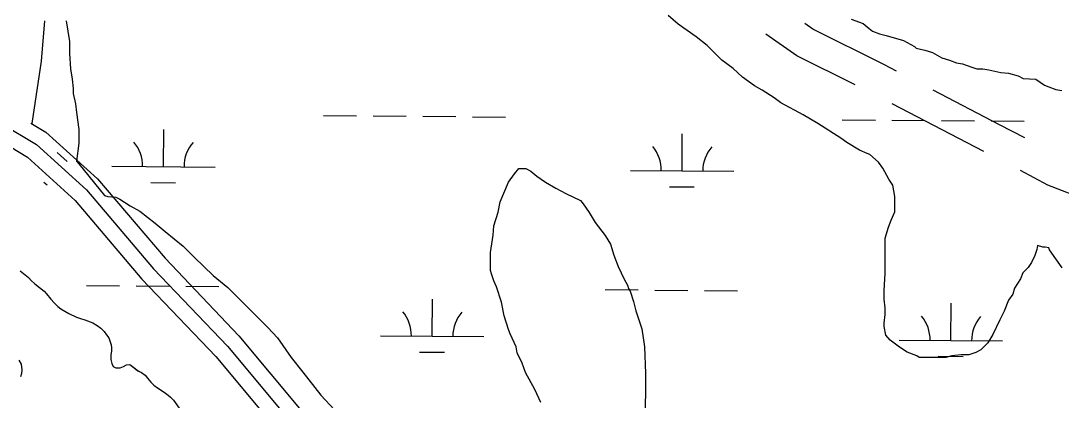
# Model space of a CAD drawing. Extents: x 3271442 to 3309282, y 752266 to 777610.
# Drawn here: x 3299179 to 3300185, y 770292 to 770658 of the extents above; entities that cross this region are included whole.
import ezdxf

# ---------------------------------------------------------------- set-up
doc = ezdxf.new("R2010")
doc.units = 0
for name, color, linetype in [('V-ROAD-CNTR', 7, 'Continuous'), ('V-SITE-VEGE', 7, 'Continuous'), ('V-TOPO-SHOR', 7, 'Continuous'), ('V-WETL-SWMP', 7, 'Continuous')]:
    doc.layers.add(name, color=color, linetype=linetype)

msp = doc.modelspace()

# ---------------------------------------------------------------- linework, layer by layer
at = {"layer": 'V-ROAD-CNTR'}
for p, q in [((3300110.3, 770532.1), (3300021.6, 770578.2)), ((3299213.7, 770531), (3299223.5, 770522.5)), ((3299200.9, 770502.4), (3299204, 770499.8))]:
    msp.add_line(p, q, dxfattribs=at)
for points in [[(3298760.3, 770703), (3298915.1, 770663.4), (3299021.9, 770613.8), (3299095.2, 770578.3), (3299151.9, 770546.5), (3299184.9, 770526.6), (3299231.2, 770484.6), (3299295.8, 770408.7), (3299367.2, 770333.9), (3299428.9, 770260), (3299492.3, 770190.2), (3299539.7, 770143.9), (3299606.9, 770075.9), (3299683.2, 769999.9), (3299752.6, 769914.7), (3299787.7, 769859.3), (3299820.1, 769780.9), (3299832.9, 769734), (3299844.5, 769678.8), (3299884.7, 769646)], [(3299201.5, 770658.4), (3299201.5, 770658.4), (3299198.2, 770619.5), (3299189.2, 770559.3)], [(3300025.8, 770609.9), (3300013.7, 770616.2), (3299944.9, 770650.4), (3299937.1, 770655.8)], [(3299986, 770596.4), (3299929.5, 770624.5), (3299899.3, 770645.7)], [(3300150, 770545.2), (3300125.6, 770557.9), (3300061.3, 770591.4)], [(3299159.4, 770559.5), (3299193.9, 770538.7), (3299242, 770495), (3299307, 770418.7), (3299378.4, 770343.9), (3299440.2, 770269.9), (3299503.1, 770200.6), (3299550.3, 770154.6), (3299617.6, 770086.5), (3299694.4, 770009.9), (3299764.8, 769923.5), (3299801, 769866.2), (3299834.3, 769785.8), (3299847.5, 769737.5), (3299858.1, 769687.1), (3299892.7, 769658.8), (3299938, 769637.8), (3300032.4, 769656), (3300131.1, 769676.4), (3300182.2, 769682.4), (3300222.1, 769675.3)], [(3299188.3, 770559.6), (3299202.9, 770550.8), (3299252.8, 770505.5), (3299318.1, 770428.8), (3299389.6, 770353.9), (3299451.5, 770279.7), (3299513.9, 770211), (3299560.9, 770165.2), (3299628.2, 770097.1), (3299705.5, 770020), (3299777, 769932.3), (3299814.4, 769873.1), (3299848.5, 769790.7), (3299862.1, 769741), (3299871.7, 769695.4), (3299900.8, 769671.6), (3299939.9, 769653.5), (3300029.4, 769670.7), (3300128.7, 769691.2), (3300182.7, 769697.5), (3300226.9, 769689.7), (3300268.8, 769668.7)], [(3300235.8, 770471.7), (3300210.8, 770484.6), (3300172.4, 770499.6), (3300145.8, 770513.6)]]:
    msp.add_lwpolyline(points, dxfattribs=at)
at = {"layer": 'V-SITE-VEGE'}
for p, q in [((3299222.5, 770658.5), (3299225.8, 770638.6)), ((3299814.7, 770655.3), (3299804.8, 770663.6)), ((3299982, 770660.1), (3299993.6, 770656)), ((3299832.1, 770642.9), (3299814.7, 770655.3)), ((3299993.6, 770656), (3299999.4, 770651)), ((3299999.4, 770651), (3300002.7, 770648.5)), ((3300002.7, 770648.5), (3300009.3, 770646)), ((3299225.8, 770638.6), (3299225.8, 770627)), ((3299842.8, 770634.6), (3299832.1, 770642.9)), ((3300009.3, 770646), (3300016, 770644.4)), ((3300016, 770644.4), (3300032.5, 770639.4)), ((3300032.5, 770639.4), (3300043.3, 770633.6)), ((3299225.8, 770627), (3299226.6, 770612.1)), ((3299856.9, 770620.5), (3299842.8, 770634.6)), ((3300043.3, 770633.6), (3300044.9, 770631.9)), ((3300044.9, 770631.9), (3300053.2, 770630.2)), ((3300053.2, 770630.2), (3300060.7, 770627.8)), ((3300060.7, 770627.8), (3300069.8, 770622.8)), ((3299867.7, 770612.2), (3299856.9, 770620.5)), ((3300069.8, 770622.8), (3300077.2, 770620.3)), ((3300077.2, 770620.3), (3300083.8, 770617.8)), ((3300083.8, 770617.8), (3300089.6, 770617)), ((3300089.6, 770617), (3300098.7, 770613.6)), ((3299226.6, 770612.1), (3299228.3, 770602.1)), ((3299876.8, 770603.9), (3299867.7, 770612.2)), ((3300098.7, 770613.6), (3300103.7, 770612)), ((3300103.7, 770612), (3300109.5, 770612)), ((3300109.5, 770612), (3300115.3, 770611.1)), ((3300115.3, 770611.1), (3300126.9, 770608.6)), ((3300126.9, 770608.6), (3300134.3, 770607.8)), ((3300134.3, 770607.8), (3300143.5, 770605.3)), ((3299228.3, 770602.1), (3299229.1, 770593)), ((3299888.4, 770595.6), (3299876.8, 770603.9)), ((3300143.5, 770605.3), (3300148.4, 770602.8)), ((3300148.4, 770602.8), (3300160.8, 770602)), ((3300160.8, 770602), (3300169.1, 770596.2)), ((3300169.1, 770596.2), (3300173.3, 770594.5)), ((3299229.1, 770593), (3299229.1, 770588.1)), ((3299229.1, 770588.1), (3299231.6, 770578.1)), ((3299895.8, 770591.5), (3299888.4, 770595.6)), ((3299907.4, 770584), (3299895.8, 770591.5)), ((3300173.3, 770594.5), (3300179.9, 770592)), ((3300179.9, 770592), (3300185.7, 770591.2)), ((3299231.6, 770578.1), (3299232.4, 770569.8)), ((3299914, 770579), (3299907.4, 770584)), ((3299935.5, 770567.4), (3299914, 770579)), ((3299232.4, 770569.8), (3299234.8, 770553.3)), ((3299949.6, 770559.1), (3299935.5, 770567.4)), ((3299972, 770545), (3299949.6, 770559.1)), ((3299234.8, 770553.3), (3299234.8, 770540)), ((3299234.8, 770540), (3299232.3, 770522.6)), ((3299977.7, 770540.9), (3299972, 770545)), ((3299990.2, 770533.4), (3299977.7, 770540.9)), ((3299997.6, 770530.1), (3299990.2, 770533.4)), ((3300000.1, 770529.3), (3299997.6, 770530.1)), ((3300008.4, 770521.8), (3300000.1, 770529.3)), ((3299232.3, 770522.6), (3299234.8, 770520.1)), ((3299234.8, 770520.1), (3299259.6, 770489.5)), ((3299656.4, 770510.6), (3299660.5, 770515.5)), ((3299660.5, 770515.5), (3299667.1, 770515.5)), ((3299667.1, 770515.5), (3299672.1, 770513)), ((3300012.5, 770516), (3300008.4, 770521.8)), ((3300018.3, 770505.2), (3300012.5, 770516)), ((3299650.6, 770502.3), (3299656.4, 770510.6)), ((3299672.1, 770513), (3299677.9, 770508.1)), ((3299677.9, 770508.1), (3299686.2, 770502.3)), ((3299642.3, 770483.3), (3299650.6, 770502.3)), ((3299686.2, 770502.3), (3299696.1, 770496.5)), ((3299696.1, 770496.5), (3299706, 770491.5)), ((3300022.4, 770499.4), (3300018.3, 770505.2)), ((3300024.1, 770488.7), (3300022.4, 770499.4)), ((3299259.6, 770489.5), (3299262.9, 770488.6)), ((3299262.9, 770488.6), (3299270.4, 770487.8)), ((3299270.4, 770487.8), (3299274.5, 770486.1)), ((3299274.5, 770486.1), (3299284.5, 770479.5)), ((3299706, 770491.5), (3299720.1, 770484.8)), ((3300024.1, 770477.1), (3300024.1, 770488.7)), ((3299284.5, 770479.5), (3299293.6, 770474.5)), ((3299640.6, 770473.3), (3299642.3, 770483.3)), ((3299720.1, 770484.8), (3299722.6, 770481.5)), ((3299722.6, 770481.5), (3299728.4, 770473.2)), ((3300024.1, 770473.7), (3300024.1, 770477.1)), ((3299293.6, 770474.5), (3299308.5, 770462.9)), ((3299636.4, 770460.1), (3299640.6, 770473.3)), ((3299728.4, 770473.2), (3299734.2, 770463.3)), ((3300018.2, 770458.8), (3300020.7, 770465.5)), ((3300020.7, 770465.5), (3300024.1, 770473.7)), ((3299308.5, 770462.9), (3299318.4, 770454.6)), ((3299635.6, 770451), (3299636.4, 770460.1)), ((3299734.2, 770463.3), (3299744.1, 770450.9)), ((3300014.9, 770448.1), (3300018.2, 770458.8)), ((3299318.4, 770454.6), (3299335.8, 770440.5)), ((3299633.1, 770434.4), (3299635.6, 770451)), ((3299744.1, 770450.9), (3299749.1, 770442.6)), ((3300014.9, 770414.1), (3300014.9, 770448.1)), ((3299335.8, 770440.5), (3299346.5, 770429.7)), ((3299749.1, 770442.6), (3299752.4, 770431.8)), ((3300161.5, 770437.2), (3300159.8, 770431.4)), ((3300162.3, 770441.3), (3300161.5, 770437.2)), ((3300167.3, 770439.6), (3300162.3, 770441.3)), ((3300169.8, 770439.6), (3300167.3, 770439.6)), ((3300173.1, 770438.8), (3300169.8, 770439.6)), ((3300173.9, 770437.1), (3300173.1, 770438.8)), ((3300186.3, 770419.7), (3300173.9, 770437.1)), ((3299346.5, 770429.7), (3299364.7, 770412.3)), ((3299633.1, 770417), (3299633.1, 770434.4)), ((3299752.4, 770431.8), (3299756.5, 770421)), ((3300159.8, 770431.4), (3300156.5, 770424.7)), ((3299633.9, 770413.7), (3299633.1, 770417)), ((3299756.5, 770421), (3299762.3, 770408.6)), ((3300148.2, 770414.8), (3300145.7, 770409)), ((3300153.2, 770419.8), (3300148.2, 770414.8)), ((3300156.5, 770424.7), (3300153.2, 770419.8)), ((3299364.7, 770412.3), (3299378.8, 770400.7)), ((3299636.4, 770407.1), (3299633.9, 770413.7)), ((3299638.9, 770401.3), (3299636.4, 770407.1)), ((3299762.3, 770408.6), (3299765.6, 770402.8)), ((3300014, 770397.6), (3300014.9, 770414.1)), ((3300145.7, 770409), (3300139.9, 770399.9)), ((3299378.8, 770400.7), (3299417.7, 770361.7)), ((3299643.8, 770386.4), (3299638.9, 770401.3)), ((3299765.6, 770402.8), (3299766.4, 770399.5)), ((3299766.4, 770399.5), (3299768.1, 770397)), ((3299768.1, 770397), (3299771.4, 770387.1)), ((3300014, 770389.3), (3300014, 770397.6)), ((3300139.9, 770399.9), (3300138.3, 770394.1)), ((3299646.3, 770373.1), (3299643.8, 770386.4)), ((3299771.4, 770387.1), (3299773.8, 770377.9)), ((3300014.8, 770381), (3300014, 770389.3)), ((3300134.1, 770388.3), (3300130, 770377.6)), ((3300138.3, 770394.1), (3300134.1, 770388.3)), ((3299773.8, 770377.9), (3299779.6, 770360.5)), ((3300014.8, 770374.4), (3300014.8, 770381)), ((3300130, 770377.6), (3300125.8, 770369.3)), ((3299650.4, 770359.8), (3299646.3, 770373.1)), ((3300014, 770366.1), (3300014.8, 770374.4)), ((3300014, 770362.8), (3300014, 770366.1)), ((3300125.8, 770369.3), (3300119.2, 770355.2)), ((3299417.7, 770361.7), (3299426.8, 770351.8)), ((3299652.1, 770355.7), (3299650.4, 770359.8)), ((3299657.8, 770343.3), (3299652.1, 770355.7)), ((3299779.6, 770360.5), (3299782.1, 770343.1)), ((3300015.6, 770354.5), (3300014, 770362.8)), ((3300019.8, 770349.5), (3300015.6, 770354.5)), ((3300119.2, 770355.2), (3300114.2, 770346.9)), ((3299426.8, 770351.8), (3299440, 770332.7)), ((3300028.9, 770342.9), (3300019.8, 770349.5)), ((3300114.2, 770346.9), (3300107.6, 770340.3)), ((3299658.7, 770337.5), (3299657.8, 770343.3)), ((3299663.6, 770327.5), (3299658.7, 770337.5)), ((3299782.1, 770343.1), (3299782.9, 770317.5)), ((3300036.3, 770337.9), (3300028.9, 770342.9)), ((3300045.4, 770334.6), (3300036.3, 770337.9)), ((3300047.9, 770332.9), (3300045.4, 770334.6)), ((3300079.4, 770334.5), (3300073.6, 770332.9)), ((3300088.5, 770335.4), (3300079.4, 770334.5)), ((3300096, 770335.4), (3300088.5, 770335.4)), ((3300102.6, 770337.8), (3300096, 770335.4)), ((3300107.6, 770340.3), (3300102.6, 770337.8)), ((3299440, 770332.7), (3299451.6, 770318.6)), ((3299666.9, 770318.4), (3299663.6, 770327.5)), ((3300073.6, 770332.9), (3300047.9, 770332.9)), ((3299451.6, 770318.6), (3299469, 770296.3)), ((3299676, 770301.8), (3299666.9, 770318.4)), ((3299782.9, 770317.5), (3299782.8, 770262)), ((3299469, 770296.3), (3299482.2, 770282.2)), ((3299681.8, 770289.4), (3299676, 770301.8))]:
    msp.add_line(p, q, dxfattribs=at)
msp.add_lwpolyline([(3299176.8, 770330.2), (3299178.8, 770326.3), (3299179.6, 770321), (3299179.3, 770317.4), (3299178.4, 770314.3)], dxfattribs=at)
at = {"layer": 'V-TOPO-SHOR'}
for points in [[(3299178.1, 770416.7), (3299185.9, 770410.3), (3299188.6, 770407.4), (3299192.2, 770404.2), (3299201.1, 770397), (3299203.5, 770394.4), (3299207.6, 770389.3), (3299210.7, 770385.8), (3299214.4, 770382.3), (3299217.4, 770379.9), (3299225.1, 770375.4), (3299232.6, 770372), (3299236.3, 770370.6), (3299240.4, 770369.3), (3299248.1, 770366.3), (3299252.5, 770363.8), (3299256.1, 770361.1), (3299259.1, 770358.1), (3299261.6, 770354.9), (3299263.6, 770351.9), (3299265.9, 770345.2), (3299266.4, 770342.3), (3299266.2, 770339.2), (3299265.7, 770335.2), (3299265.8, 770330.9), (3299266.6, 770327), (3299267.8, 770324.1), (3299270.6, 770323), (3299274.8, 770323), (3299277.9, 770324.1), (3299280.8, 770325.9), (3299284, 770326), (3299286.8, 770324.2), (3299291.9, 770320.1), (3299295.3, 770318.2), (3299298.8, 770315.6), (3299301.3, 770312.9), (3299304.4, 770309), (3299307.2, 770306.2), (3299310.7, 770303.6), (3299317.3, 770299.2), (3299321, 770296.5), (3299323.4, 770294.4), (3299326.3, 770291.6), (3299333.5, 770281.7)], [(3299176.8, 770330.2), (3299178.8, 770326.3), (3299179.6, 770321), (3299179.3, 770317.4), (3299178.4, 770314.3)]]:
    msp.add_lwpolyline(points, dxfattribs=at)
at = {"layer": 'V-WETL-SWMP'}
for p, q in [((3299471.5, 770566.9), (3299503.5, 770566.6)), ((3299519.5, 770566.5), (3299551.5, 770566.2)), ((3299567.5, 770566.1), (3299599.5, 770565.8)), ((3299615.5, 770565.7), (3299647.5, 770565.4)), ((3299973.4, 770562.8), (3300005.4, 770562.5)), ((3300021.4, 770562.4), (3300053.4, 770562.1)), ((3300069.4, 770562), (3300101.4, 770561.7)), ((3300117.4, 770561.6), (3300149.4, 770561.3)), ((3299316.5, 770517.4), (3299316.8, 770553.4)), ((3299818.4, 770513.3), (3299818.6, 770549.3)), ((3299266.5, 770517.8), (3299366.5, 770517)), ((3299768.4, 770513.7), (3299868.4, 770512.9)), ((3299304.3, 770502.1), (3299328.3, 770501.9)), ((3299806.2, 770498), (3299830.2, 770497.8)), ((3299178.1, 770416.7), (3299185.9, 770410.3)), ((3299185.9, 770410.3), (3299188.6, 770407.4)), ((3299188.6, 770407.4), (3299192.2, 770404.2)), ((3299192.2, 770404.2), (3299201.1, 770397)), ((3299201.1, 770397), (3299203.5, 770394.4)), ((3299242.1, 770402.6), (3299274.1, 770402.3)), ((3299290.1, 770402.2), (3299322.1, 770401.9)), ((3299338.1, 770401.8), (3299370.1, 770401.6)), ((3299744, 770398.5), (3299776, 770398.2)), ((3299792, 770398.1), (3299824, 770397.8)), ((3299840, 770397.7), (3299872, 770397.4)), ((3299203.5, 770394.4), (3299207.6, 770389.3)), ((3299207.6, 770389.3), (3299210.7, 770385.8)), ((3299210.7, 770385.8), (3299214.4, 770382.3)), ((3299576.6, 770353.4), (3299576.9, 770389.4)), ((3300078.4, 770349.3), (3300078.7, 770385.3)), ((3299214.4, 770382.3), (3299217.4, 770379.9)), ((3299217.4, 770379.9), (3299225.1, 770375.4)), ((3299225.1, 770375.4), (3299232.6, 770372)), ((3299232.6, 770372), (3299236.3, 770370.6)), ((3299236.3, 770370.6), (3299240.4, 770369.3)), ((3299240.4, 770369.3), (3299248.1, 770366.3)), ((3299248.1, 770366.3), (3299252.5, 770363.8)), ((3299252.5, 770363.8), (3299256.1, 770361.1)), ((3299256.1, 770361.1), (3299259.1, 770358.1)), ((3299259.1, 770358.1), (3299261.6, 770354.9)), ((3299261.6, 770354.9), (3299263.6, 770351.9)), ((3299263.6, 770351.9), (3299265.9, 770345.2)), ((3299265.9, 770345.2), (3299266.4, 770342.3)), ((3299526.6, 770353.8), (3299626.6, 770353)), ((3300028.4, 770349.7), (3300128.4, 770348.9)), ((3299266.2, 770339.2), (3299265.7, 770335.2)), ((3299265.7, 770335.2), (3299265.8, 770330.9)), ((3299266.4, 770342.3), (3299266.2, 770339.2)), ((3299564.4, 770338.1), (3299588.4, 770337.9)), ((3299265.8, 770330.9), (3299266.6, 770327)), ((3299266.6, 770327), (3299267.8, 770324.1)), ((3299277.9, 770324.1), (3299280.8, 770325.9)), ((3299280.8, 770325.9), (3299284, 770326)), ((3299284, 770326), (3299286.8, 770324.2)), ((3299286.8, 770324.2), (3299292, 770320.1)), ((3300066.3, 770334), (3300090.3, 770333.8)), ((3299267.8, 770324.1), (3299270.6, 770323)), ((3299270.6, 770323), (3299274.8, 770323)), ((3299274.8, 770323), (3299277.9, 770324.1)), ((3299292, 770320.1), (3299295.3, 770318.2)), ((3299295.3, 770318.2), (3299298.8, 770315.6)), ((3299298.8, 770315.6), (3299301.3, 770312.9)), ((3299301.3, 770312.9), (3299304.4, 770309)), ((3299304.4, 770309), (3299307.2, 770306.2)), ((3299307.2, 770306.2), (3299310.7, 770303.6)), ((3299310.7, 770303.6), (3299317.3, 770299.2)), ((3299317.3, 770299.2), (3299321, 770296.5)), ((3299321, 770296.5), (3299323.4, 770294.4)), ((3299323.4, 770294.4), (3299326.3, 770291.6)), ((3299326.3, 770291.6), (3299333.5, 770281.7))]:
    msp.add_line(p, q, dxfattribs=at)
msp.add_lwpolyline([(3299176.8, 770330.2), (3299178.8, 770326.3), (3299179.6, 770321), (3299179.3, 770317.4), (3299178.4, 770314.3)], dxfattribs=at)
for centre, start, end in [((3299261.2, 770518.4), 358.7563, 40.2999), ((3299371.7, 770517.5), 138.7563, 180.2999), ((3299763.1, 770514.2), 358.7563, 40.2999), ((3299873.6, 770513.3), 138.7563, 180.2999), ((3299521.3, 770354.4), 358.7563, 40.2999), ((3299631.8, 770353.4), 138.7563, 180.2999), ((3300023.2, 770350.2), 358.7563, 40.2999), ((3300133.7, 770349.3), 138.7563, 180.2999)]:
    msp.add_arc(centre, 35.2, start, end, dxfattribs=at)

doc.saveas('drawing.dxf')
